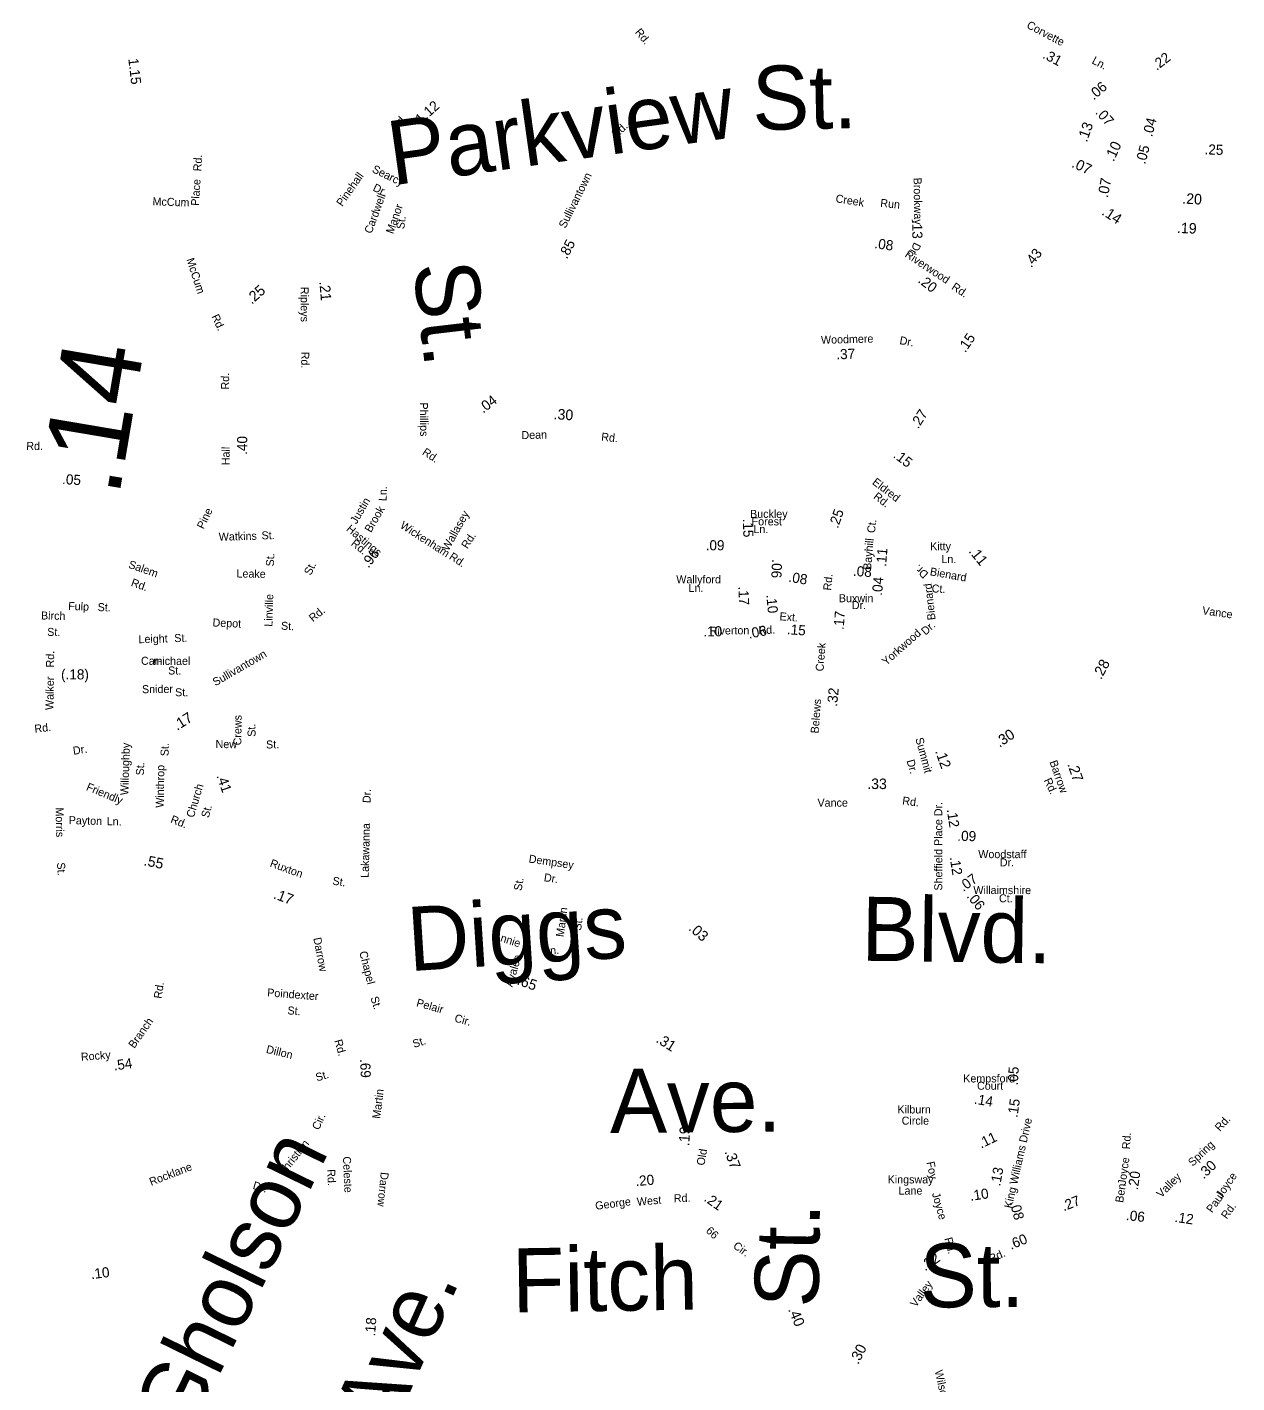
# Model space of a CAD drawing. Extents: x 1553981 to 1780076, y 812965 to 996873.
# Drawn here: x 1636659 to 1638453, y 850706 to 852717 of the extents above; entities that cross this region are included whole.
import ezdxf

# ---------------------------------------------------------------- set-up
doc = ezdxf.new("R2010")
doc.units = 0
for name, color, linetype in [('Exist Road Non-System Type 51 Label', 7, 'Continuous'), ('Exist Road Primary NC Service Mileage Hundredths English Label', 7, 'Continuous'), ('Exist Road Secondary Mileage Hundredths English Label', 7, 'Continuous'), ('Map Preparation Border Antique Large Shape', 7, 'Continuous')]:
    doc.layers.add(name, color=color, linetype=linetype)

msp = doc.modelspace()

# ---------------------------------------------------------------- texts
at = {"layer": 'Exist Road Non-System Type 51 Label'}
for s, height, rotation, p in [('St.', 95, 1.1925, (1637735.2, 852564.4)), ('Parkview', 95, 8.0184, (1637201.7, 852482.5)), ('Rd.', 11.88, 86.3812, (1636917.3, 852503.1)), ('Searcy', 11.88, 333.8444, (1637169.8, 852502.7)), ('Place', 11.88, 86.2898, (1636914, 852451.9)), ('Dr.', 11.88, 333.8444, (1637170.9, 852475.2)), ('Brookway', 11.88, 270.8628, (1637973.7, 852493.9)), ('McCum', 11.87, 358.1904, (1636845.2, 852452.9)), ('Cardwell', 11.88, 69.8227, (1637170, 852410)), ('Creek', 11.88, 350.9232, (1637857.5, 852457.6)), ('Manor', 11.88, 70.7903, (1637202, 852409.7)), ('Run', 11.88, 354.3874, (1637924, 852450.8)), ('St.', 11.88, 82.7708, (1637218.4, 852417)), ('Dr.', 11.87, 243.5268, (1637974.8, 852399)), ('St.', 95, 276.7182, (1637231.4, 852364.6)), ('Phillips', 11.88, 270.6029, (1637241.7, 852160.4)), ('Rd.', 11.88, 359.1513, (1636658, 852090.2)), ('Rd.', 11.88, 326.1893, (1637244.2, 852084.1)), ('Ln.', 11.88, 88.8349, (1637192.4, 852014.1)), ('Justin', 11.88, 59.5699, (1637147.7, 851979.2)), ('Brook', 11.88, 59.5699, (1637169.1, 851966.6)), ('Wickenham', 11.88, 327.068, (1637211.3, 851975.3)), ('Wallasey', 11.88, 60.8611, (1637283.9, 851939.3)), ('Watkins', 11.88, 1.5273, (1636943.6, 851955.3)), ('St.', 11.88, 1.5273, (1637007.1, 851957.3)), ('Hastings', 11.88, 319.8182, (1637131.7, 851971.3)), ('Rd.', 11.88, 57.0241, (1637312.1, 851942.5)), ('Rd.', 11.88, 320.9741, (1637138.6, 851949.6)), ('Salem', 11.88, 340.529, (1636808.5, 851915.6)), ('St.', 11.88, 88.3277, (1637025.3, 851917.1)), ('Rd.', 11.88, 326.9452, (1637284, 851929)), ('Leake', 11.88, 359.0199, (1636969.7, 851900.9)), ('St.', 11.88, 63.3482, (1637079.8, 851903.1)), ('Dr.', 11.88, 137.4949, (1637996.7, 851906.9)), ('Bienard', 11.88, 349.868, (1637997.3, 851904.3)), ('Rd.', 11.88, 340.529, (1636812.4, 851888.6)), ('Bienard', 11.87, 96.3491, (1638006.4, 851838.2)), ('Ct.', 11.88, 357.6282, (1638000.4, 851878.7)), ('Fulp', 11.87, 357.4535, (1636720, 851852.9)), ('St.', 11.88, 358.0894, (1636763.7, 851851.1)), ('Linville', 11.88, 88.384, (1637023, 851827.7)), ('Birch', 11.87, 358.7802, (1636679.8, 851838.6)), ('Depot', 11.87, 357.3094, (1636934.1, 851828.3)), ('St.', 11.87, 358.7802, (1636689, 851814.3)), ('St.', 11.87, 357.3202, (1637035.6, 851823.5)), ('Yorkwood', 11.88, 41.5976, (1637933.2, 851769.7)), ('Dr.', 11.88, 41.5976, (1637991.4, 851814.5)), ('Leight', 11.88, 1.5705, (1636824.6, 851803.3)), ('St.', 11.88, 1.5705, (1636877.7, 851805)), ('Car-', 11.88, 0.0662, (1636828.2, 851771.3)), ('michael', 11.88, 0.0662, (1636846.6, 851771.1)), ('St.', 11.88, 359.5442, (1636868.4, 851757)), ('Snider', 11.88, 0.4491, (1636829.7, 851729.2)), ('St.', 11.88, 0.4491, (1636878.8, 851724.6)), ('Rd.', 11.87, 7.0029, (1636670.9, 851670.3)), ('Crews', 11.87, 89.4728, (1636977, 851651.8)), ('St.', 11.88, 91.5151, (1636998.2, 851664.7)), ('New', 11.88, 359.4459, (1636938.7, 851647.9)), ('St.', 11.87, 1.3539, (1637013.7, 851647.1)), ('Dr.', 11.88, 8.5263, (1636728.1, 851637.8)), ('Willoughby', 11.88, 88.2611, (1636809.4, 851577.8)), ('St.', 11.88, 88.8351, (1636869, 851635.7)), ('St.', 11.88, 88.2611, (1636832.4, 851607.1)), ('Winthrop', 11.88, 89.1394, (1636861.9, 851559.2)), ('Friendly', 11.88, 337.352, (1636746, 851585.8)), ('Church', 11.88, 73.4119, (1636906.4, 851543.7)), ('Dr.', 11.87, 88.4952, (1637168.6, 851566.1)), ('Morris', 11.88, 271.2093, (1636701.4, 851559.6)), ('St.', 11.87, 74.2518, (1636928.4, 851543.4)), ('Payton', 11.88, 358.4236, (1636720.9, 851535)), ('Ln.', 11.88, 358.4236, (1636777.2, 851533.5)), ('Rd.', 11.88, 338.5557, (1636870.9, 851537.6)), ('Lakawanna', 11.87, 88.4952, (1637165.7, 851455.2)), ('Ruxton', 11.88, 339.7435, (1637018.4, 851472.4)), ('Dempsey', 11.88, 351.6283, (1637402.5, 851478.1)), ('St.', 11.88, 273.0413, (1636703.6, 851477.9)), ('Dr.', 11.88, 351.6283, (1637425, 851450.4)), ('St.', 11.88, 351.4478, (1637111.5, 851445.4)), ('St.', 11.87, 80.5957, (1637392.5, 851435.5)), ('Diggs', 95, 3.6515, (1637226.2, 851316.8)), ('Blvd.', 95, 359.2056, (1637895.9, 851332.4)), ('Martin', 11.88, 82.9186, (1637455.1, 851367)), ('St.', 11.88, 82.9186, (1637480.7, 851376.7)), ('Annie', 11.88, 342.0528, (1637350.1, 851364.5)), ('Chapel', 11.88, 284.1486, (1637151.7, 851345.1)), ('Avalee', 11.88, 73.8206, (1637378.9, 851292.5)), ('Ln.', 11.88, 3.6454, (1637426.4, 851341.1)), ('Poindexter', 11.88, 355.6561, (1637015, 851279.5)), ('St.', 11.88, 287.2936, (1637168.3, 851277.5)), ('St.', 11.88, 355.6561, (1637045, 851252.9)), ('Pelair', 11.88, 344.1123, (1637235.6, 851265)), ('Cir.', 11.88, 344.1123, (1637292.1, 851242.3)), ('St.', 11.88, 17.6526, (1637233.1, 851202.9)), ('Dillon', 11.87, 346.4196, (1637012.9, 851195.8)), ('St.', 11.88, 16.7303, (1637089.1, 851153.2)), ('Ave.', 95, 0.5143, (1637523.7, 851076.7)), ('Martin', 11.88, 82.9753, (1637182.8, 851097.5)), ('Cir.', 11.88, 65.3664, (1637091.9, 851080.3)), ('Gholson', 95, 63.8898, (1636899, 850624.6)), ('Christian', 11.88, 51.3459, (1637039.2, 851011.9)), ('Celeste', 11.88, 272.6463, (1637127.5, 851041.8)), ('Rocklane', 11.88, 21.2724, (1636843.3, 850998.3)), ('Rd.', 11.88, 272.6463, (1637104.2, 851022.8)), ('Foy', 11.88, 281.7375, (1637992.9, 851033.3)), ('Dr.', 11.88, 343.8223, (1636993.1, 850994.1)), ('Joyce', 11.87, 285.6942, (1638000.8, 850987)), ('St.', 95, 89.1045, (1637832.6, 850817.4)), ('Rd.', 11.88, 285.0868, (1638019.2, 850920.3)), ('Fitch', 95, 0.8979, (1637379.1, 850810.6)), ('St.', 95, 0.4089, (1637983, 850817.9)), ('Ave.', 95, 65.8051, (1637197.1, 850625.5))]:
    msp.add_text(s, height=height, rotation=rotation, dxfattribs=at).set_placement(p)
at = {"layer": 'Exist Road Primary NC Service Mileage Hundredths English Label'}
for s, rotation, p in [('.55', 348.5374, (1636831.4, 851474.1)), ('.17', 339.7273, (1637023.4, 851425.1)), ('.65', 340.1005, (1637384.5, 851297.6)), ('.31', 328.0566, (1637590.6, 851212.3)), ('.37', 290.2287, (1637693.2, 851049)), ('.40', 292.4202, (1637787.5, 850814.9))]:
    msp.add_text(s, height=15.62, rotation=rotation, dxfattribs=at).set_placement(p)
at = {"layer": 'Exist Road Secondary Mileage Hundredths English Label'}
for s, height, rotation, p in [('1.15', 15, 276.6166, (1636809.3, 852670.2)), ('.31', 15, 332.2367, (1638164, 852672)), ('.22', 15, 37.5846, (1638334.3, 852652.3)), ('.06', 15, 40.4542, (1638240.8, 852608.4)), ('1.12', 15, 41.579, (1637243, 852572.5)), ('.07', 15, 312.0614, (1638242.4, 852590.1)), ('.13', 15.62, 70.2961, (1638230.6, 852545.6)), ('.04', 15, 75.5434, (1638327.4, 852553.6)), ('.10', 15.62, 65.3951, (1638270.4, 852516.8)), ('.05', 15, 75.4697, (1638317.1, 852513)), ('.25', 15, 357.9732, (1638405, 852528.6)), ('.07', 15.62, 335.0103, (1638207, 852510.2)), ('.07', 15.62, 79.3893, (1638261.7, 852463.3)), ('.20', 15.62, 356.3987, (1638371.8, 852455.7)), ('.14', 15.62, 327.0426, (1638251.6, 852439.9)), ('.13', 15, 270.6891, (1637971.6, 852431.1)), ('.19', 15.62, 357.5359, (1638364.1, 852412)), ('.08', 15, 352.02, (1637915, 852389.5)), ('.85', 15, 62.1148, (1637459.7, 852372.3)), ('.43', 15, 52.1459, (1638148.2, 852359.6)), ('.20', 15, 321.9102, (1637979.2, 852339.6)), ('.25', 15.62, 41.3723, (1636992.3, 852305.3)), ('.21', 15.62, 274.81, (1637092.6, 852339.7)), ('.15', 15, 55.6021, (1638050.4, 852233.5)), ('.14', 120, 80.3886, (1636795.3, 852019.2)), ('.37', 15, 2.3194, (1637859.5, 852224.3)), ('.04', 15, 37.3954, (1637335.5, 852143.9)), ('.30', 15.62, 356.2655, (1637439.6, 852135.8)), ('.27', 15, 57.671, (1637980.6, 852120.5)), ('.40', 15, 89.4562, (1636985.5, 852082.7)), ('.15', 15, 322.5729, (1637942.5, 852079.9)), ('.05', 15, 356.6283, (1636710.9, 852039.5)), ('.25', 15, 70.71, (1637861.5, 851972.8)), ('.15', 15, 271.6089, (1637720.6, 851988)), ('.96', 15, 52.5768, (1637165.5, 851913.8)), ('.09', 15, 0.2545, (1637665.5, 851941.1)), ('.11', 15, 85.3259, (1637932.9, 851916.4)), ('.11', 15.62, 308.9193, (1638054.7, 851939.4)), ('.06', 15, 267.7112, (1637763.9, 851928)), ('.08', 15, 350.72, (1637787.5, 851894.7)), ('.08', 15, 356.4161, (1637883.5, 851903.2)), ('.04', 15, 85.3259, (1637926.9, 851873.3)), ('.17', 15, 272.4314, (1637713.9, 851887.3)), ('.10', 15, 275.436, (1637755.3, 851874.9)), ('.17', 15, 85.4974, (1637870, 851822.8)), ('.10', 15, 0.6204, (1637662.1, 851813.3)), ('.06', 15, 11.3188, (1637729.8, 851810)), ('.15', 15, 355.5978, (1637785.5, 851816.8)), ('(.18)', 15, 359.3479, (1636709.6, 851750)), ('.28', 15.62, 61.7984, (1638251.8, 851748.5)), ('.32', 15, 84.4377, (1637860.2, 851708.8)), ('.17', 15.62, 32.1601, (1636881.8, 851673.3)), ('.30', 15.62, 33.5142, (1638101.2, 851648.2)), ('.12', 15.62, 289.4912, (1638005.5, 851643.1)), ('.27', 15.62, 289.113, (1638201.6, 851623.7)), ('.41', 15, 289.3019, (1636939.9, 851606.6)), ('.33', 15.62, 359.7228, (1637905, 851587.1)), ('.12', 15, 278.7486, (1638022.9, 851556.5)), ('.09', 15, 358.2647, (1638038.5, 851510.4)), ('.12', 15, 278.7486, (1638027.3, 851485.8)), ('.07', 15, 35.8306, (1638047.5, 851434.2)), ('.06', 15, 308.667, (1638051.7, 851427.6)), ('.03', 15.62, 318.8511, (1637639.1, 851378.8)), ('.54', 15, 8.1084, (1636788.5, 851169.4)), ('.69', 15, 272.3773, (1637153, 851186.2)), ('.05', 15, 86.6799, (1638128.2, 851147.1)), ('.14', 15, 350.5298, (1638062.8, 851120.3)), ('.15', 15, 81.8768, (1638127.7, 851099)), ('.19', 15.62, 86.6397, (1637641, 851057)), ('.11', 15, 25.8853, (1638073.9, 851053.5)), ('.30', 15, 43.383, (1638403.9, 851007.8)), ('.13', 15, 79.5981, (1638102.1, 850997.2)), ('.20', 15, 82.0878, (1638306.3, 850991.6)), ('.20', 15, 5.0918, (1637561.9, 850997.9)), ('.21', 15, 324.9994, (1637661.8, 850976.9)), ('.10', 15, 8.2471, (1638058.3, 850976.1)), ('.27', 15, 21.2668, (1638196.4, 850960.6)), ('.08', 15, 285.2425, (1638116.3, 850973.3)), ('.06', 15, 353.3794, (1638288.1, 850947.8)), ('.12', 15, 351.578, (1638360.2, 850945.1)), ('.60', 15, 22.2317, (1638118.2, 850903.5)), ('.32', 15.62, 34.7156, (1637990.8, 850871.4)), ('.10', 15, 7.1311, (1636754.6, 850859.9)), ('.18', 15, 85.972, (1637175.2, 850775)), ('.30', 15.62, 63.3071, (1637891.8, 850732.6))]:
    msp.add_text(s, height=height, rotation=rotation, dxfattribs=at).set_placement(p)
at = {"layer": 'Map Preparation Border Antique Large Shape'}
for s, height, rotation, p in [('Corvette', 11.88, 332.2366, (1638140.4, 852716.7)), ('Rd.', 11.88, 309.8963, (1637559.9, 852709.3)), ('Ln.', 11.88, 332.2366, (1638237.1, 852664)), ('Rd.', 11.88, 46.1202, (1637206.3, 852563.4)), ('Rd.', 11.88, 42.915, (1637533, 852552)), ('Pinehall', 11.88, 55.1254, (1637126.6, 852450.3)), ('Sullivantown', 11.875, 63.6003, (1637457.5, 852417.9)), ('Riverwood', 11.87, 326.5997, (1637959.7, 852377.3)), ('McCum', 11.88, 288.0734, (1636895.3, 852372.6)), ('Ripleys', 11.88, 270.2248, (1637064.9, 852332)), ('Rd.', 11.88, 326.0219, (1638029, 852329.3)), ('Rd.', 11.87, 295.1602, (1636932.3, 852288)), ('Woodmere', 11.87, 1.4353, (1637836.6, 852247.4)), ('Dr.', 11.88, 349.6259, (1637952.3, 852247.2)), ('Rd.', 11.88, 270.0818, (1637065.7, 852235.8)), ('Rd.', 11.87, 89.4801, (1636958.7, 852179.7)), ('Dean', 11.88, 1.5274, (1637392.4, 852106)), ('Rd.', 11.87, 354.0277, (1637510.2, 852104)), ('Hall', 11.88, 89.4562, (1636959.4, 852067.3)), ('Eldred', 11.87, 322.5729, (1637911.5, 852040.2)), ('Rd.', 11.87, 322.5729, (1637913.2, 852019)), ('Pine', 11.88, 64.8141, (1636921.2, 851971.7)), ('Ct.', 11.88, 82.8446, (1637916.3, 851966.2)), ('Bayhill', 11.88, 85.3259, (1637910.7, 851911.8)), ('Rd.', 11.88, 84.5577, (1637851.4, 851881.1)), ('Rd.', 11.88, 39.6147, (1637083.2, 851834.2)), ('Ext.', 11.87, 355.5978, (1637774.6, 851837.5)), ('Vance', 11.88, 351.9866, (1638401.2, 851846.3)), ('Riverton', 11.88, 0.6204, (1637671.1, 851816)), ('Rd.', 11.88, 2.8542, (1637744, 851816.5)), ('Creek', 11.88, 85.4974, (1637840.1, 851761.2)), ('Rd.', 11.88, 89.0946, (1636699.1, 851767.3)), ('Sullivantown', 11.875, 30.0667, (1636938.6, 851739.4)), ('Walker', 11.88, 89.0946, (1636698.3, 851704.2)), ('Belews', 11.88, 85.4974, (1637832.8, 851669.2)), ('Summit', 11.88, 285.0608, (1637976.3, 851661.8)), ('Dr.', 11.88, 285.7793, (1637963.2, 851629)), ('Barrow', 11.87, 289.406, (1638175.1, 851627.3)), ('Rd.', 11.87, 294.8424, (1638166.7, 851600.2)), ('Vance', 11.88, 0.1348, (1637831.3, 851560.8)), ('Rd.', 11.87, 352.7802, (1637956.5, 851564.2)), ('Sheffield Place Dr.', 11.875, 90, (1638016.3, 851436.4)), ('Darrow', 11.87, 280.8925, (1637083.6, 851365.8)), ('Rd.', 11.88, 81.7105, (1636858.7, 851275.5)), ('Branch', 11.88, 54.9604, (1636818.2, 851201.4)), ('Rocky', 11.88, 4.4499, (1636739.5, 851183.8)), ('Rd.', 11.87, 285.9657, (1637114.6, 851213.8)), ('King Williams Drive', 11.875, 77.2063, (1638119.3, 850964.3)), ('Rd.', 11.88, 47.7769, (1638428, 851078.4)), ('Rd.', 11.88, 86.6901, (1638294.7, 851052.4)), ('Spring', 11.88, 43.383, (1638387.5, 851026.6)), ('Old', 11.88, 80.454, (1637663.5, 851027.9)), ('Joyce', 11.88, 82.0878, (1638288.2, 850998.9)), ('Darrow', 11.87, 264.1235, (1637183.8, 851019.2)), ('Valley', 11.88, 45.2709, (1638341, 850979.9)), ('Joyce', 11.88, 55.5739, (1638430.5, 850979)), ('Ben', 11.88, 81.6615, (1638284.4, 850972.8)), ('George', 11.88, 7.4625, (1637502.5, 850962.8)), ('West', 11.87, 5.0919, (1637564, 850968.8)), ('Rd.', 11.88, 1.8997, (1637618.4, 850974)), ('Paul', 11.88, 54.3653, (1638416.4, 850957.5)), ('Rd.', 11.88, 54.3653, (1638438.3, 850948.2)), ('66', 11.88, 317.3105, (1637664.9, 850930.5)), ('Cir.', 11.88, 324.1299, (1637705.1, 850907.1)), ('Rd.', 11.88, 24.153, (1638088.5, 850884.2)), ('Valley', 11.88, 54.0863, (1637977.2, 850817.4)), ('Wilson', 11.87, 282.1845, (1638005.1, 850723.8))]:
    msp.add_text(s, height=height, rotation=rotation, dxfattribs=at).set_placement(p)
for s, height, p in [('Buckley', 11.88, (1637731.3, 851989.3)), ('Forest', 11.88, (1637733.6, 851978.1)), ('Ln.', 11.88, (1637736.2, 851966.7)), ('Kitty', 11.88, (1637998.3, 851941.3)), ('Ln.', 11.88, (1638015, 851922.1)), ('Wallyford', 11.88, (1637621.9, 851892.2)), ('Ln.', 11.88, (1637640.1, 851879.4)), ('Buxwin', 11.88, (1637863, 851864.2)), ('Dr.', 11.88, (1637882.2, 851853.9)), ('Woodstaff', 11.88, (1638069.7, 851484.5)), ('Dr.', 11.88, (1638101.6, 851472.3)), ('Willaimshire', 11.875, (1638062.4, 851431.2)), ('Ct.', 11.88, (1638100.4, 851419)), ('Kempsford', 11.88, (1638047.4, 851151.8)), ('Court', 11.88, (1638067.8, 851141)), ('Kilburn', 11.88, (1637949.8, 851105.8)), ('Circle', 11.88, (1637956.1, 851089.2)), ('Kingsway', 11.88, (1637935.3, 851002)), ('Kingsway', 11.88, (1637935.3, 851002)), ('Lane', 11.88, (1637951.5, 850985.4)), ('Lane', 11.88, (1637951.5, 850985.4))]:
    msp.add_text(s, height=height, dxfattribs=at).set_placement(p)

doc.saveas('drawing.dxf')
